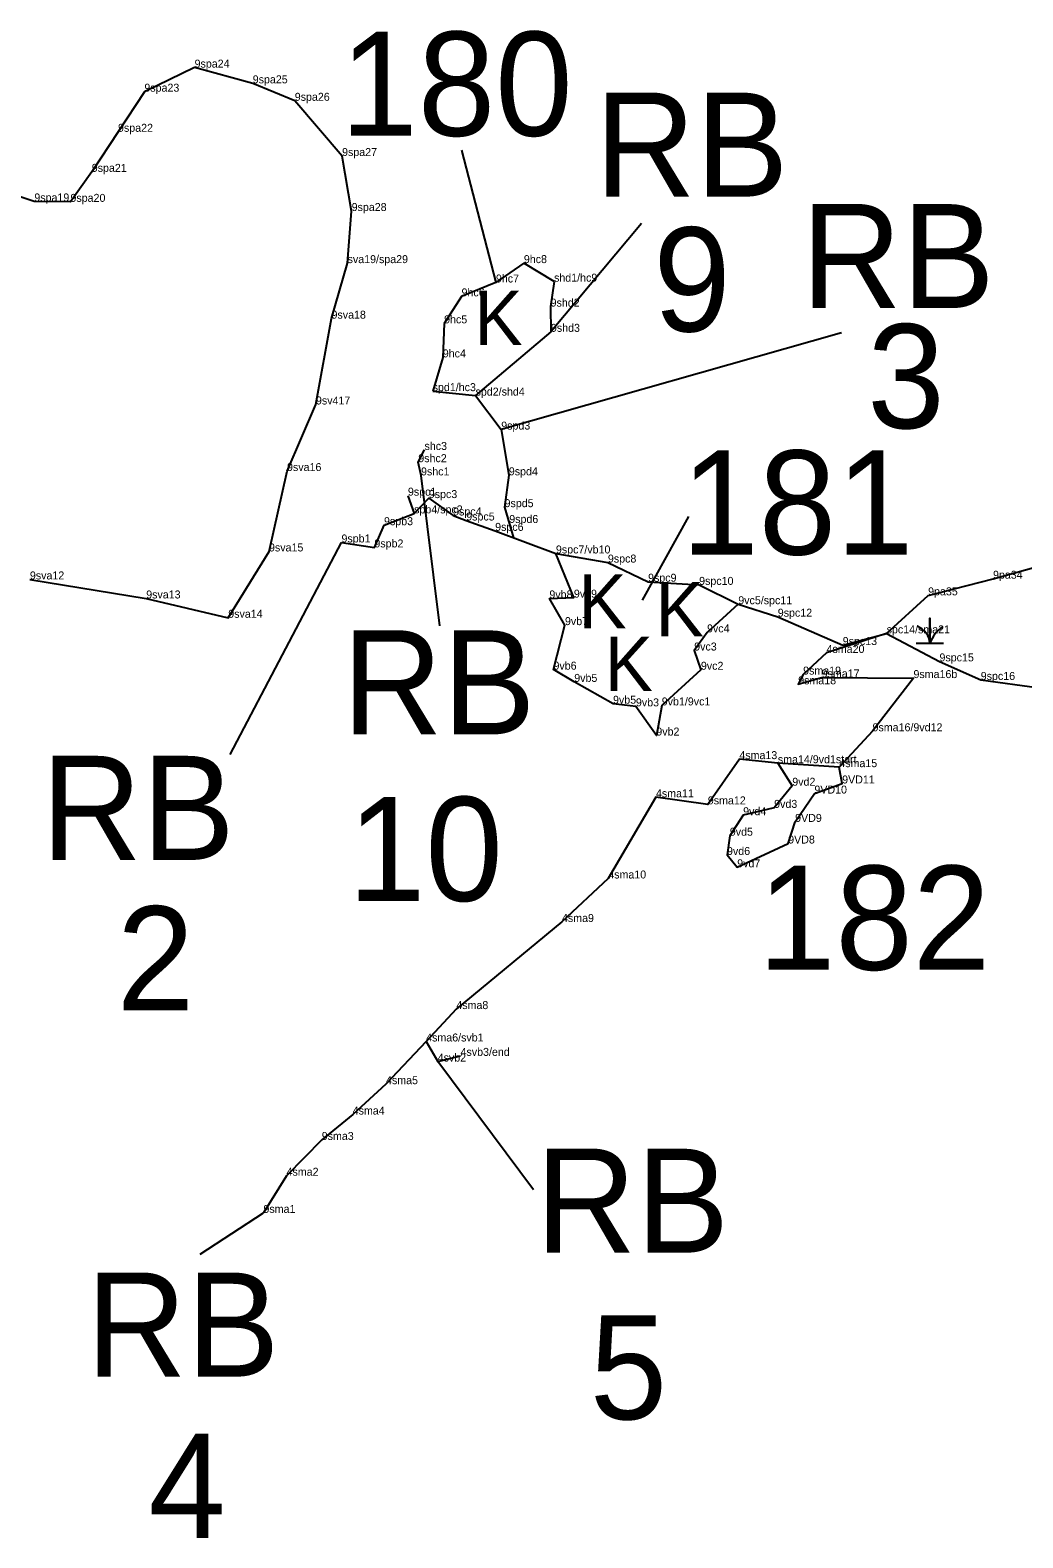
# Model space of a CAD drawing. Extents: x 2072529 to 2268796, y 436423 to 470406.
# Drawn here: x 2210547 to 2211171, y 448317 to 449263 of the extents above; entities that cross this region are included whole.
import ezdxf

# ---------------------------------------------------------------- set-up
doc = ezdxf.new("R2010")
doc.units = 0
for name, color, linetype in [('Default', 7, 'Continuous'), ('Exist Environmental Wetland Boundary', 7, 'Continuous'), ('Exist Environmental Wetland Boundary Cogo Comment', 7, 'Continuous'), ('Exist Hydro Jurisdictional Stream or Body of Water NEU Mitigable', 7, 'Continuous'), ('Exist Hydro Jurisdictional Stream or Body of Water NEU Mitigable Cogo Comment', 7, 'Continuous'), ('Exist Hydro Swamp or Marsh', 7, 'Continuous'), ('Old_Level_20', 7, 'Continuous')]:
    doc.layers.add(name, color=color, linetype=linetype)

msp = doc.modelspace()

# ---------------------------------------------------------------- linework, layer by layer
at = {"layer": 'Default'}
for p, q in [((2210818.25, 449187.87), (2210839.78, 449104.75)), ((2210931.08, 449141.8), (2210874.3, 449073.8)), ((2211056.59, 449073.16), (2210843.09, 449012.44)), ((2210804.62, 448889.35), (2210792.77, 448983.68)), ((2210960.69, 448957.99), (2210931.55, 448905.33)), ((2210672.99, 448808.49), (2210742.84, 448941.61)), ((2210863.38, 448535.36), (2210803.23, 448615.83)), ((2210654.19, 448494.93), (2210693.87, 448520.83))]:
    msp.add_line(p, q, dxfattribs=at)
at = {"layer": 'Exist Environmental Wetland Boundary'}
for points in [[(2210876.25, 449105.29), (2210857.31, 449116.91), (2210839.78, 449104.75), (2210818.2, 449096.04), (2210807.27, 449079.1), (2210806.43, 449057.74), (2210800.08, 449036.57)], [(2210991.9, 448902.83), (2210972.28, 448885.16), (2210964.23, 448873.78), (2210968.44, 448861.71), (2210943.87, 448839.33), (2210940.46, 448820.42), (2210927.64, 448838.74), (2210913.28, 448840.39), (2210888.94, 448854.08), (2210875.91, 448861.78), (2210883.1, 448889.73), (2210873.33, 448906.49), (2210888.71, 448906.96), (2210877.43, 448934.7)], [(2211085.01, 448884.55), (2211111.06, 448908.4), (2211151.79, 448918.84), (2211183.5, 448927.48)], [(2211016.73, 448803.02), (2211025.79, 448788.92), (2211014.4, 448775.03), (2210994.96, 448770.42), (2210986.59, 448757.55), (2210984.83, 448745.47), (2210991.23, 448737.74), (2211023.22, 448752.66), (2211027.58, 448766.22), (2211039.66, 448784.01), (2211057.09, 448790.35), (2211055.29, 448800.59)]]:
    msp.add_lwpolyline(points, dxfattribs=at)
at = {"layer": 'Exist Hydro Jurisdictional Stream or Body of Water NEU Mitigable'}
for points in [[(2210547.27, 448918.4), (2210620.28, 448906.46), (2210671.78, 448894.33), (2210697.35, 448935.97), (2210708.67, 448986.41), (2210726.82, 449028.2), (2210736.58, 449082.05), (2210746.69, 449116.91), (2210749.23, 449149.61), (2210743.22, 449184.11), (2210713.52, 449218.79), (2210687.14, 449229.73), (2210650.64, 449239.62), (2210619.12, 449224.51), (2210602.58, 449199.33), (2210586.11, 449174.18), (2210572.74, 449155.36), (2210550.05, 449155.63), (2210524.97, 449163.72)], [(2210876.25, 449105.29), (2210874.11, 449089.62), (2210874.3, 449073.8), (2210827, 449033.77)], [(2210800.08, 449036.57), (2210827, 449033.77), (2210843.09, 449012.44), (2210847.87, 448983.74), (2210845.21, 448963.75), (2210850.84, 448944.58)], [(2210792.77, 448983.68), (2210791.05, 448991.98), (2210794.95, 448999.65)], [(2210784.54, 448970.96), (2210788.41, 448959.84), (2210797.66, 448969.45), (2210812.92, 448958.55), (2210821.14, 448955.38), (2210839.3, 448948.88), (2210877.43, 448934.7), (2210910.06, 448928.99), (2210935.28, 448916.97), (2210967.33, 448914.98), (2210991.91, 448902.83), (2211016.69, 448895.01), (2211057.44, 448877.22), (2211085.01, 448884.55), (2211047.31, 448872.27), (2211032.6, 448858.69), (2211029.49, 448852.57), (2211044.22, 448856.88), (2211101.85, 448856.49), (2211076.17, 448823.1), (2211055.29, 448800.59), (2211016.73, 448803.02), (2210992.57, 448805.62), (2210972.78, 448777.21), (2210940.21, 448781.65), (2210910.29, 448730.72), (2210881.22, 448703.41), (2210814.92, 448648.75), (2210795.99, 448628.42), (2210803.23, 448615.83), (2210817.58, 448619.39)], [(2210742.84, 448941.61), (2210763.49, 448938.49), (2210769.53, 448952.44), (2210788.41, 448959.84)], [(2211085.01, 448884.55), (2211118.18, 448866.96), (2211144.08, 448855.3), (2211180.75, 448850.29), (2211202.33, 448828.81), (2211246.34, 448818.4), (2211277.31, 448806.4), (2211307.15, 448794), (2211335.66, 448782.1), (2211408.43, 448759.67), (2211435.65, 448735.4), (2211471.72, 448727.78), (2211487.61, 448720.85), (2211521.83, 448705.11), (2211565.17, 448695.67)], [(2210795.99, 448628.42), (2210770.78, 448601.62), (2210749.87, 448582.56), (2210730.44, 448566.61), (2210708.37, 448544.17), (2210693.87, 448520.83)]]:
    msp.add_lwpolyline(points, dxfattribs=at)
at = {"layer": 'Exist Hydro Swamp or Marsh'}
msp.add_lwpolyline([(2211103.57, 448878.31), (2211112.18, 448878.31), (2211112.18, 448894.09), (2211112.18, 448878.31), (2211120.78, 448878.31)], dxfattribs=at)
for centre, radius, start, end in [((2211099.91, 448877.42), 12.3, 4.14034, 67.53497), ((2211130.42, 448872.25), 19.22, 122.12745, 161.62219)]:
    msp.add_arc(centre, radius, start, end, dxfattribs=at)
at = {"layer": 'Old_Level_20'}
for p, q in [((2210650.64, 449239.62), (2210650.64, 449239.62)), ((2210687.14, 449229.73), (2210687.14, 449229.73)), ((2210619.12, 449224.51), (2210619.12, 449224.51)), ((2210713.52, 449218.79), (2210713.52, 449218.79)), ((2210602.58, 449199.33), (2210602.58, 449199.33)), ((2210743.22, 449184.11), (2210743.22, 449184.11)), ((2210586.11, 449174.18), (2210586.11, 449174.18)), ((2210550.05, 449155.63), (2210550.05, 449155.63)), ((2210572.74, 449155.36), (2210572.74, 449155.36)), ((2210749.23, 449149.61), (2210749.23, 449149.61)), ((2210746.69, 449116.91), (2210746.69, 449116.91)), ((2210857.31, 449116.91), (2210857.31, 449116.91)), ((2210839.78, 449104.75), (2210839.78, 449104.75)), ((2210876.25, 449105.29), (2210876.25, 449105.29)), ((2210876.25, 449105.29), (2210876.25, 449105.29)), ((2210876.25, 449105.29), (2210876.25, 449105.29)), ((2210818.2, 449096.04), (2210818.2, 449096.04)), ((2210874.11, 449089.62), (2210874.11, 449089.62)), ((2210736.58, 449082.05), (2210736.58, 449082.05)), ((2210807.27, 449079.1), (2210807.27, 449079.1)), ((2210874.3, 449073.8), (2210874.3, 449073.8)), ((2210806.43, 449057.74), (2210806.43, 449057.74)), ((2210726.82, 449028.2), (2210726.82, 449028.2)), ((2210800.08, 449036.57), (2210800.08, 449036.57)), ((2210800.08, 449036.57), (2210800.08, 449036.57)), ((2210827, 449033.77), (2210827, 449033.77)), ((2210843.09, 449012.44), (2210843.09, 449012.44)), ((2210794.95, 448999.65), (2210794.95, 448999.65)), ((2210791.05, 448991.98), (2210791.05, 448991.98)), ((2210708.67, 448986.41), (2210708.67, 448986.41)), ((2210792.77, 448983.68), (2210792.77, 448983.68)), ((2210847.87, 448983.74), (2210847.87, 448983.74)), ((2210784.54, 448970.96), (2210784.54, 448970.96)), ((2210797.66, 448969.45), (2210797.66, 448969.45)), ((2210845.21, 448963.75), (2210845.21, 448963.75)), ((2210769.53, 448952.44), (2210769.53, 448952.44)), ((2210788.41, 448959.84), (2210788.41, 448959.84)), ((2210812.92, 448958.55), (2210812.92, 448958.55)), ((2210821.14, 448955.38), (2210821.14, 448955.38)), ((2210848.13, 448953.82), (2210848.13, 448953.82)), ((2210839.3, 448948.88), (2210839.3, 448948.88)), ((2210697.35, 448935.97), (2210697.35, 448935.97)), ((2210742.84, 448941.61), (2210742.84, 448941.61)), ((2210763.49, 448938.49), (2210763.49, 448938.49)), ((2210877.43, 448934.7), (2210877.43, 448934.7)), ((2210877.43, 448934.7), (2210877.43, 448934.7)), ((2210910.06, 448928.99), (2210910.06, 448928.99)), ((2210935.28, 448916.97), (2210935.28, 448916.97)), ((2210967.33, 448914.98), (2210967.33, 448914.98)), ((2211151.79, 448918.84), (2211151.79, 448918.84)), ((2210620.28, 448906.46), (2210620.28, 448906.46)), ((2210873.33, 448906.49), (2210873.33, 448906.49)), ((2210888.71, 448906.96), (2210888.71, 448906.96)), ((2211111.06, 448908.4), (2211111.06, 448908.4)), ((2210991.9, 448902.83), (2210991.9, 448902.83)), ((2210991.9, 448902.83), (2210991.9, 448902.83)), ((2210671.78, 448894.33), (2210671.78, 448894.33)), ((2210883.1, 448889.73), (2210883.1, 448889.73)), ((2211016.69, 448895.01), (2211016.69, 448895.01)), ((2210972.28, 448885.16), (2210972.28, 448885.16)), ((2211057.44, 448877.22), (2211057.44, 448877.22)), ((2211085.01, 448884.55), (2211085.01, 448884.55)), ((2210964.23, 448873.78), (2210964.23, 448873.78)), ((2211047.31, 448872.27), (2211047.31, 448872.27)), ((2211118.18, 448866.96), (2211118.18, 448866.96)), ((2210875.91, 448861.78), (2210875.91, 448861.78)), ((2210968.44, 448861.71), (2210968.44, 448861.71)), ((2211032.6, 448858.69), (2211032.6, 448858.69)), ((2210888.94, 448854.08), (2210888.94, 448854.08)), ((2211029.49, 448852.57), (2211029.49, 448852.57)), ((2211044.22, 448856.88), (2211044.22, 448856.88)), ((2211101.85, 448856.49), (2211101.85, 448856.49)), ((2211144.08, 448855.3), (2211144.08, 448855.3)), ((2210913.28, 448840.39), (2210913.28, 448840.39)), ((2210927.64, 448838.74), (2210927.64, 448838.74)), ((2210943.87, 448839.33), (2210943.87, 448839.33)), ((2210940.46, 448820.42), (2210940.46, 448820.42)), ((2211076.17, 448823.1), (2211076.17, 448823.1)), ((2210992.57, 448805.62), (2210992.57, 448805.62)), ((2211016.73, 448803.02), (2211016.73, 448803.02)), ((2211016.73, 448803.02), (2211016.73, 448803.02)), ((2211055.29, 448800.59), (2211055.29, 448800.59)), ((2211025.79, 448788.92), (2211025.79, 448788.92)), ((2211039.66, 448784.01), (2211039.66, 448784.01)), ((2211057.09, 448790.35), (2211057.09, 448790.35)), ((2210940.21, 448781.65), (2210940.21, 448781.65)), ((2210972.78, 448777.21), (2210972.78, 448777.21)), ((2211014.4, 448775.03), (2211014.4, 448775.03)), ((2210994.96, 448770.42), (2210994.96, 448770.42)), ((2211027.58, 448766.22), (2211027.58, 448766.22)), ((2210986.59, 448757.55), (2210986.59, 448757.55)), ((2210984.83, 448745.47), (2210984.83, 448745.47)), ((2211023.22, 448752.66), (2211023.22, 448752.66)), ((2210991.23, 448737.74), (2210991.23, 448737.74)), ((2210910.29, 448730.72), (2210910.29, 448730.72)), ((2210881.22, 448703.41), (2210881.22, 448703.41)), ((2210814.92, 448648.75), (2210814.92, 448648.75)), ((2210795.99, 448628.42), (2210795.99, 448628.42)), ((2210803.23, 448615.83), (2210803.23, 448615.83)), ((2210817.58, 448619.39), (2210817.58, 448619.39)), ((2210770.78, 448601.62), (2210770.78, 448601.62)), ((2210749.87, 448582.56), (2210749.87, 448582.56)), ((2210730.44, 448566.61), (2210730.44, 448566.61)), ((2210708.37, 448544.17), (2210708.37, 448544.17)), ((2210693.87, 448520.83), (2210693.87, 448520.83))]:
    msp.add_line(p, q, dxfattribs=at)

# ---------------------------------------------------------------- texts
at = {"layer": 'Default'}
for s, p in [('180', (2210742.16, 449196.8)), ('RB', (2210901.97, 449158.63)), ('RB', (2211031.42, 449088.68)), ('9', (2210938.58, 449074.02)), ('3', (2211072.87, 449013.29)), ('181', (2210956.15, 448933.99)), ('RB', (2210743.24, 448821.13)), ('RB', (2210554.42, 448742.35)), ('10', (2210746.92, 448716.59)), ('182', (2211004.26, 448673.39)), ('2', (2210601.82, 448647.92)), ('RB', (2210864.73, 448495.85)), ('RB', (2210582.55, 448418.08)), ('5', (2210898.66, 448391.31)), ('4', (2210621.67, 448316.9))]:
    msp.add_text(s, height=65.34, dxfattribs=at).set_placement(p)
at = {"layer": 'Exist Environmental Wetland Boundary Cogo Comment'}
for s, p in [('9hc8', (2210857.31, 449116.91)), ('9hc7', (2210839.78, 449104.75)), ('9hc6', (2210818.2, 449096.04)), ('9hc5', (2210807.27, 449079.1)), ('9hc4', (2210806.43, 449057.74)), ('9pa34', (2211151.79, 448918.84)), ('9vb8', (2210873.33, 448906.49)), ('9vb9', (2210888.71, 448906.96)), ('9pa35', (2211111.06, 448908.4)), ('9vb7', (2210883.1, 448889.73)), ('9vc4', (2210972.28, 448885.16)), ('9vc3', (2210964.23, 448873.78)), ('9vb6', (2210875.91, 448861.78)), ('9vb5', (2210888.94, 448854.08)), ('9vc2', (2210968.44, 448861.71)), ('9vb5', (2210913.28, 448840.39)), ('9vb3', (2210927.64, 448838.74)), ('9vb1/9vc1', (2210943.87, 448839.33)), ('9vb2', (2210940.46, 448820.42)), ('9vd2', (2211025.79, 448788.92)), ('9VD11', (2211057.09, 448790.35)), ('9VD10', (2211039.66, 448784.01)), ('9vd4', (2210994.96, 448770.42)), ('9vd3', (2211014.4, 448775.03)), ('9vd5', (2210986.59, 448757.55)), ('9VD9', (2211027.58, 448766.22)), ('9VD8', (2211023.22, 448752.66)), ('9vd6', (2210984.83, 448745.47)), ('9vd7', (2210991.23, 448737.74))]:
    msp.add_text(s, height=5, dxfattribs=at).set_placement(p)
at = {"layer": 'Exist Hydro Jurisdictional Stream or Body of Water NEU Mitigable Cogo Comment'}
for s, p in [('9spa24', (2210650.64, 449239.62)), ('9spa23', (2210619.12, 449224.51)), ('9spa25', (2210687.14, 449229.73)), ('9spa26', (2210713.52, 449218.79)), ('9spa22', (2210602.58, 449199.33)), ('9spa27', (2210743.22, 449184.11)), ('9spa21', (2210586.11, 449174.18)), ('9spa19', (2210550.05, 449155.63)), ('9spa20', (2210572.74, 449155.36)), ('9spa28', (2210749.23, 449149.61)), ('sva19/spa29', (2210746.69, 449116.91)), ('shd1/hc9', (2210876.25, 449105.29)), ('9shd2', (2210874.11, 449089.62)), ('9sva18', (2210736.58, 449082.05)), ('9shd3', (2210874.3, 449073.8)), ('spd1/hc3', (2210800.08, 449036.57)), ('spd1', (2210800.08, 449036.57)), ('spd2/shd4', (2210827, 449033.77)), ('9sv417', (2210726.82, 449028.2)), ('9spd3', (2210843.09, 449012.44)), ('shc3', (2210794.95, 448999.65)), ('9sva16', (2210708.67, 448986.41)), ('9shc2', (2210791.05, 448991.98)), ('9shc1', (2210792.77, 448983.68)), ('9spd4', (2210847.87, 448983.74)), ('9spc1', (2210784.54, 448970.96)), ('9spc3', (2210797.66, 448969.45)), ('spb4/spc2', (2210788.41, 448959.84)), ('9spc4', (2210812.92, 448958.55)), ('9spd5', (2210845.21, 448963.75)), ('9spb3', (2210769.53, 448952.44)), ('9spc5', (2210821.14, 448955.38)), ('9spc6', (2210839.3, 448948.88)), ('9spd6', (2210848.13, 448953.82)), ('9spb1', (2210742.84, 448941.61)), ('9spb2', (2210763.49, 448938.49)), ('9sva15', (2210697.35, 448935.97)), ('9spc7/vb10', (2210877.43, 448934.7)), ('9spc7', (2210877.43, 448934.7)), ('9spc8', (2210910.06, 448928.99)), ('9sva12', (2210547.27, 448918.4)), ('9spc9', (2210935.28, 448916.97)), ('9spc10', (2210967.33, 448914.98)), ('9sva13', (2210620.28, 448906.46)), ('9vc5/spc11', (2210991.9, 448902.83)), ('9sva14', (2210671.78, 448894.33)), ('9spc12', (2211016.69, 448895.01)), ('spc14/sma21', (2211085.01, 448884.55)), ('4sma20', (2211047.31, 448872.27)), ('9spc13', (2211057.44, 448877.22)), ('9spc15', (2211118.18, 448866.96)), ('9sma18', (2211029.49, 448852.57)), ('9sma19', (2211032.6, 448858.69)), ('9sma17', (2211044.22, 448856.88)), ('9sma16b', (2211101.85, 448856.49)), ('9spc16', (2211144.08, 448855.3)), ('9sma16/9vd12', (2211076.17, 448823.1)), ('4sma13', (2210992.57, 448805.62)), ('sma14/9vd1start', (2211016.73, 448803.02)), ('4sma15', (2211055.29, 448800.59)), ('4sma11', (2210940.21, 448781.65)), ('9sma12', (2210972.78, 448777.21)), ('4sma10', (2210910.29, 448730.72)), ('4sma9', (2210881.22, 448703.41)), ('4sma8', (2210814.92, 448648.75)), ('4sma6/svb1', (2210795.99, 448628.42)), ('4svb2', (2210803.23, 448615.83)), ('4svb3/end', (2210817.58, 448619.39)), ('4sma5', (2210770.78, 448601.62)), ('4sma4', (2210749.87, 448582.56)), ('9sma3', (2210730.44, 448566.61)), ('4sma2', (2210708.37, 448544.17)), ('9sma1', (2210693.87, 448520.83))]:
    msp.add_text(s, height=5, dxfattribs=at).set_placement(p)
at = {"layer": 'Exist Hydro Swamp or Marsh'}
for p in [(2210826.17, 449065.56), (2210891.51, 448887.63), (2210939.93, 448882.69), (2210907.97, 448848.38)]:
    msp.add_text('K', height=34, dxfattribs=at).set_placement(p)

doc.saveas('drawing.dxf')
